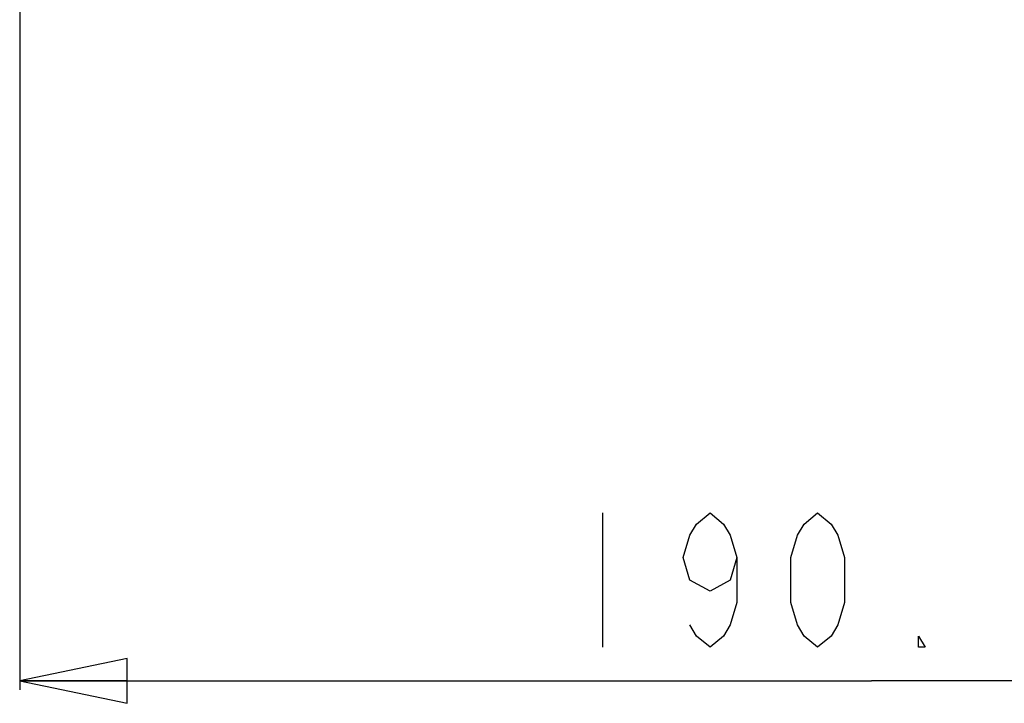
# Model space of a CAD drawing. Header units: millimetres. Extents: x 0 to 1524, y 0 to 1016.
# Tile 276 of 352: x 1213 to 1322, y 301 to 377. Entities that reach past the tile are written whole.
import ezdxf

# ---------------------------------------------------------------- set-up
doc = ezdxf.new("R2010")
doc.units = ezdxf.units.MM
doc.header["$LTSCALE"] = 83.82
doc.layers.get('0').update_dxf_attribs({"linetype": 'CONTINUOUS'})
doc.styles.get("Standard").update_dxf_attribs({"font": 'txt', "width": 0.8})
doc.dimstyles.new('DIMSTYLE_1', dxfattribs={"dimtxt": 15, "dimasz": 12, "dimexe": 0.18, "dimexo": 0.0625, "dimgap": 0.09, "dimtad": 1, "dimzin": 0, "dimdsep": 46, "dimtxsty": 'STANDARD', "dimblk": 'CLOSED', "dimblk1": 'CLOSED', "dimblk2": 'CLOSED', "dimcen": 0.09, "dimadec": 0, "dimazin": 0, "dimtp": 0.01, "dimtm": 0.01, "dimtfac": 1, "dimtofl": 0, "dimtmove": 0, "dimatfit": 3, "dimldrblk": 'CLOSED', "dimfxl": 1, "dimtolj": 1, "dimtzin": 0, "dimarcsym": 0})

# ---------------------------------------------------------------- blocks, each defined once
blk = doc.blocks.new('_CLOSED')
at = {"color": 0, "linetype": 'BYBLOCK'}
for p, q in [((0, 0), (-1, 0.2083)), ((-1, 0.2083), (-1, -0.2083)), ((-1, -0.2083), (0, 0)), ((-1, 0), (0, 0))]:
    blk.add_line(p, q, dxfattribs=at)
blk = doc.blocks.new('*D6')
at = {"color": 2, "linetype": 'CONTINUOUS'}
for p, q in [((1212.67, 383.45), (1212.67, 302.56)), ((1402.67, 384.01), (1402.67, 302.56)), ((1212.67, 303.56), (1307.67, 303.56)), ((1402.67, 303.56), (1307.67, 303.56))]:
    blk.add_line(p, q, dxfattribs=at)
at = {"color": 2, "linetype": 'CONTINUOUS', "xscale": 12, "yscale": 12, "zscale": 12, "rotation": 180}
blk.add_blockref('_CLOSED', (1212.67, 303.56), dxfattribs=at)
at = {"color": 2, "linetype": 'CONTINUOUS', "xscale": 12, "yscale": 12, "zscale": 12}
blk.add_blockref('_CLOSED', (1402.67, 303.56), dxfattribs=at)

msp = doc.modelspace()

# ---------------------------------------------------------------- linework, layer by layer
at = {"color": 2, "linetype": 'CONTINUOUS'}
msp.add_line((1277.665, 322.307), (1277.665, 307.307), dxfattribs=at)
for points in [[(1292.665, 317.307), (1291.915, 314.807), (1289.665, 313.557), (1287.415, 314.807), (1286.665, 317.307), (1287.415, 319.807), (1288.165, 321.057), (1289.665, 322.307), (1291.165, 321.057), (1291.915, 319.807), (1292.665, 317.307), (1292.665, 312.307), (1291.915, 309.807), (1291.165, 308.557), (1289.665, 307.307), (1288.165, 308.557), (1287.415, 309.807)], [(1301.665, 307.307), (1300.165, 308.557), (1299.415, 309.807), (1298.665, 312.307), (1298.665, 317.307), (1299.415, 319.807), (1300.165, 321.057), (1301.665, 322.307), (1303.165, 321.057), (1303.915, 319.807), (1304.665, 317.307), (1304.665, 312.307), (1303.915, 309.807), (1303.165, 308.557), (1301.665, 307.307)], [(1313.665, 307.307), (1312.915, 307.307), (1312.915, 308.557), (1313.665, 307.307)]]:
    msp.add_lwpolyline(points, dxfattribs=at)

# ---------------------------------------------------------------- dimensions: what is measured, and where the dimension line sits
dim = msp.add_linear_dim(base=(1402.665, 303.557), p1=(1212.665, 383.454), p2=(1402.665, 384.013), dimstyle='DIMSTYLE_1', dxfattribs=at)
dim.commit()
dim.dimension.update_dxf_attribs({"geometry": '*D6', "text_midpoint": (1271.665, 307.307), "dimtype": 160})

doc.saveas('drawing.dxf')
